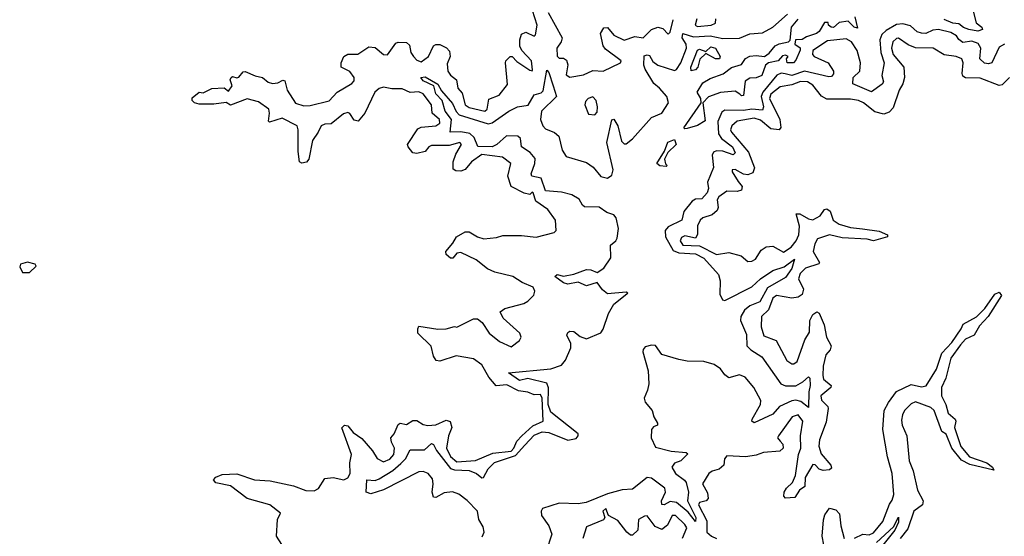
# Model space of a CAD drawing. Extents: x 2472589 to 2662339, y 701009 to 849030.
# Tile 335 of 406: x 2604598 to 2609300, y 746405 to 748871. Entities that reach past the tile are written whole.
import ezdxf

# ---------------------------------------------------------------- set-up
doc = ezdxf.new("R2010")
doc.units = 0

msp = doc.modelspace()

# ---------------------------------------------------------------- linework, layer by layer
at = {"layer": '0CON05XD'}
for points in [[(2606995, 748802.5), (2607015, 748811.2), (2607055, 748793.3), (2607060.7, 748799.3), (2607068.6, 748845), (2607047.5, 748915)], [(2607122.5, 748905), (2607188.6, 748785), (2607184.4, 748765), (2607163.8, 748735), (2607165, 748697.5), (2607175, 748688), (2607195, 748688), (2607208.7, 748678.7), (2607215.6, 748655.6), (2607207.7, 748607.7), (2607225, 748597.1), (2607291.2, 748608.8), (2607335, 748629.2), (2607385, 748626.2), (2607467.5, 748665), (2607470, 748675), (2607395, 748731.4), (2607385, 748746.2), (2607372.2, 748805), (2607387.9, 748832.1), (2607405, 748834), (2607435, 748797.1), (2607485, 748773.5), (2607535, 748791.9), (2607575.9, 748784.1), (2607615, 748824.2), (2607645, 748836), (2607668.8, 748828.8), (2607695, 748802.5), (2607705, 748812.5), (2607718.5, 748871.5)], [(2609145, 748937.5), (2609166.2, 748856.2), (2609192.5, 748835), (2609196.1, 748823.9), (2609173.3, 748816.7), (2609130, 748825), (2609105, 748834), (2609082, 748852), (2609053.3, 748855), (2609012.5, 748872.5)], [(2607497.3, 747562.7), (2607502.5, 747565), (2607495, 747570), (2607405, 747562), (2607381.2, 747581.2), (2607355, 747617.5), (2607305, 747600.8), (2607265, 747618.6), (2607215, 747609.5), (2607195, 747615.6), (2607152.9, 747645), (2607165, 747654.3), (2607195, 747647.5), (2607245, 747655.8), (2607305, 747678.3), (2607325, 747677.4), (2607355, 747664.4), (2607387.7, 747685), (2607421.2, 747735), (2607418.9, 747795), (2607444.8, 747815.2), (2607451.9, 747828.1), (2607456.9, 747875), (2607447.2, 747925), (2607435, 747940.2), (2607401.5, 747951.5), (2607365, 747976.8), (2607295, 747978.4), (2607285.2, 747985.2), (2607269.3, 748015), (2607235, 748034.8), (2607185, 748047.9), (2607109.6, 748055), (2607088.1, 748115), (2607044.3, 748125), (2607040.5, 748135), (2607058.6, 748185), (2607059, 748209), (2607036.6, 748236.6), (2606993.7, 748263.7), (2606990, 748305), (2606976.9, 748315), (2606923.1, 748316.9), (2606876.8, 748275), (2606855, 748264.3), (2606786.6, 748266.6), (2606769, 748309), (2606748.2, 748328.2), (2606704.6, 748335.4), (2606654.5, 748334.5), (2606660.5, 748395), (2606629.6, 748435), (2606616.1, 748486.1), (2606585, 748517.5), (2606576.1, 748556.1), (2606525, 748579.4), (2606514.4, 748595.6), (2606535, 748598.9), (2606595, 748563.8), (2606612.2, 748532.2), (2606665, 748471.9), (2606683.2, 748433.2), (2606697.3, 748417.3), (2606835, 748374.2), (2606855, 748378.7), (2606933.3, 748435), (2606975, 748455.3), (2607026.6, 748463.4), (2607055, 748513.1), (2607088.3, 748521.7), (2607098.6, 748531.4), (2607115, 748630), (2607125, 748618.8), (2607145.4, 748555), (2607161.1, 748505), (2607090.6, 748435), (2607084.7, 748395), (2607095.8, 748365), (2607109.8, 748349.8), (2607152.3, 748332.3), (2607172.9, 748315), (2607188.8, 748248.8), (2607208.5, 748218.5), (2607305, 748190.4), (2607337.1, 748167.1), (2607373.2, 748123.2), (2607405, 748115.3), (2607425, 748129.2), (2607432.8, 748155), (2607402.5, 748285), (2607425, 748393.3), (2607435, 748396.2), (2607453.9, 748365), (2607471.5, 748291.5), (2607485, 748279.2), (2607495, 748278.9), (2607525, 748302.2), (2607615, 748404.6), (2607665, 748425.4), (2607696.2, 748473.8), (2607687.6, 748505), (2607653.2, 748545), (2607626.2, 748566.2), (2607584.7, 748635), (2607579.2, 748655), (2607580.9, 748699.1), (2607595, 748703.6), (2607605, 748700), (2607621.5, 748671.5), (2607644.8, 748654.8), (2607725, 748628.8), (2607735, 748633.3), (2607755, 748665.5), (2607782, 748735), (2607780, 748755), (2607762.2, 748785), (2607765, 748805.5), (2607815, 748789.8), (2607895, 748794.9), (2607955, 748782), (2608035, 748783.4), (2608085, 748804.5), (2608145, 748808.2), (2608195, 748835.3), (2608265, 748897.7)], [(2607775, 748350), (2607770, 748355), (2607852.5, 748475), (2607850, 748495), (2607832.5, 748525), (2607860.7, 748569.3), (2607895, 748590), (2607957, 748613), (2607996.4, 748643.6), (2608045, 748657.5), (2608063.6, 748686.4), (2608085, 748697.5), (2608115, 748701.2), (2608155, 748696.2), (2608177.7, 748712.3), (2608205, 748746.7), (2608225, 748756.7), (2608270, 748765), (2608277, 748773), (2608283.8, 748835), (2608316.1, 748873.9)], [(2608586.2, 748885), (2608598.3, 748831.7), (2608582.5, 748835), (2608553.6, 748863.6), (2608511.2, 748858.8), (2608485, 748834.2), (2608472.5, 748835), (2608460, 748845), (2608458.3, 748858.3), (2608441.7, 748858.3), (2608416.2, 748815), (2608403.3, 748805), (2608355, 748790), (2608335, 748776.7), (2608302.5, 748775), (2608300, 748755), (2608325, 748736.7), (2608325.4, 748725.4), (2608305, 748677.5), (2608292.5, 748665), (2608262.5, 748665), (2608260, 748685), (2608267.5, 748695), (2608255, 748702.5), (2608240.7, 748699.3), (2608220, 748675), (2608173.9, 748666.1), (2608160, 748655), (2608142.5, 748605), (2608115, 748593.3), (2608085, 748592.5), (2608061.7, 748578.3), (2608055, 748510), (2608045, 748507.5), (2608036.4, 748516.4), (2608015, 748530), (2607945, 748523.8), (2607887.1, 748502.9), (2607860, 748475), (2607870.7, 748389.3), (2607835, 748366.7), (2607785, 748352.5), (2607775, 748350)], [(2607832, 748875), (2607824.2, 748845), (2607835, 748838.8), (2607900, 748845), (2607920, 748855), (2607922.5, 748875)], [(2609300, 748755), (2609275, 748739.6), (2609240, 748665), (2609225, 748660.5), (2609205, 748664.3), (2609183.7, 748685), (2609187.2, 748735), (2609175, 748757.3), (2609145, 748768.9), (2609102.3, 748762.3), (2609082.7, 748777.3), (2609070.9, 748795), (2609045, 748810), (2608984.8, 748825.2), (2608958.9, 748821.1), (2608925, 748805.7), (2608905, 748806.6), (2608883.9, 748813.9), (2608851.7, 748841.7), (2608815, 748851.5), (2608785, 748847.7), (2608735, 748819.6), (2608715, 748800.8), (2608705.2, 748775), (2608710.5, 748715), (2608726.8, 748665), (2608714.5, 748605), (2608722.5, 748575), (2608716.2, 748563.8), (2608665, 748527.5), (2608576, 748565), (2608578, 748595), (2608610.5, 748625), (2608613.1, 748665), (2608597.3, 748725), (2608570, 748765), (2608545, 748780.4), (2608455, 748769.7), (2608385, 748723.8), (2608383.6, 748705), (2608392.2, 748695), (2608459.4, 748665), (2608484.2, 748625), (2608485, 748612.5), (2608475, 748600), (2608462, 748598), (2608345.2, 748625.2), (2608285, 748605.2), (2608252.7, 748612.7), (2608235, 748616), (2608212.9, 748607.1), (2608147, 748525), (2608139.1, 748505), (2608149.7, 748455), (2608145, 748439.5), (2608095, 748444.1), (2608055, 748437.4), (2607965, 748440), (2607950.4, 748429.6), (2607932.7, 748385), (2607935, 748326.9), (2607949.4, 748305), (2608001.3, 748265), (2608014.3, 748235), (2608005, 748226.9), (2607955, 748243.6), (2607924.8, 748245.2), (2607910.8, 748239.2), (2607904.4, 748225), (2607910.6, 748165), (2607882.9, 748095), (2607887.5, 748065), (2607881.1, 748045), (2607855, 748015.6), (2607825, 748013.8), (2607808.9, 748005), (2607770, 747955), (2607760, 747915), (2607695, 747882.4), (2607680.7, 747865), (2607682.8, 747835), (2607719, 747769), (2607745, 747758.6), (2607825, 747752.9), (2607865, 747732.6), (2607935.5, 747655), (2607942.4, 747625), (2607941.4, 747561.4), (2607954.7, 747534.7), (2607965, 747530.9), (2608094, 747596), (2608135, 747634.1), (2608195, 747674.5), (2608248.1, 747691.9), (2608298.3, 747728.3), (2608285, 747684.2), (2608255, 747640.6), (2608169.4, 747590.6), (2608132.3, 747525), (2608084.5, 747505), (2608059.7, 747485), (2608042.5, 747455), (2608039.7, 747435), (2608068.8, 747368.8), (2608070.5, 747315), (2608090, 747295), (2608141.4, 747261.4), (2608232.9, 747132.9), (2608255, 747123.3), (2608305, 747123.8), (2608338.1, 747141.9), (2608365, 747166.2), (2608370.7, 747160.7), (2608373.5, 747125), (2608366, 747094), (2608365, 747020), (2608328.9, 747048.9), (2608305, 747054.7), (2608285, 747051.9), (2608225.7, 747025), (2608195, 746987.5), (2608105, 746946.2), (2608094.2, 746954.2), (2608096, 746965), (2608136.4, 747035), (2608137.3, 747052.7), (2608104, 747115), (2608062.5, 747165), (2608035, 747176.6), (2607985, 747161.5), (2607965.3, 747175.3), (2607944.6, 747205), (2607915, 747225.3), (2607865, 747239.3), (2607785, 747241.4), (2607745, 747249.2), (2607665, 747273.2), (2607635, 747315.5), (2607615, 747318.2), (2607585, 747310), (2607575, 747297.1), (2607574.1, 747285), (2607598.6, 747195), (2607602.3, 747132.3), (2607596.7, 747103.3), (2607579.6, 747065), (2607585.4, 747045), (2607618.1, 747005), (2607625.6, 746975), (2607644.2, 746945), (2607643.3, 746935), (2607625, 746927.5), (2607614.7, 746915), (2607613.1, 746875), (2607635, 746830.6), (2607708.9, 746811.1), (2607780, 746805), (2607788, 746798), (2607755.3, 746764.7), (2607725, 746754.5), (2607712.5, 746735), (2607730, 746705), (2607773.3, 746673.3), (2607781.2, 746661.2), (2607792.3, 746615), (2607787.4, 746575), (2607826.1, 746495), (2607825, 746476), (2607790.1, 746520.1), (2607735, 746566.2), (2607705, 746571.8), (2607675, 746555.8), (2607665, 746556.7), (2607663.3, 746575), (2607682.7, 746615), (2607679.1, 746635), (2607615, 746682.2), (2607595, 746686.1), (2607525, 746630), (2607475, 746627.4), (2607405, 746607.8), (2607304, 746566), (2607265, 746560.5), (2607175, 746563.7), (2607095, 746537.8), (2607088.3, 746525), (2607090.4, 746505), (2607125.1, 746455.1), (2607139.2, 746415), (2607112.9, 746332.9)], [(2605863.9, 746343.9), (2605823.8, 746405), (2605830, 746485), (2605843.8, 746515), (2605792, 746555), (2605683.8, 746585), (2605605, 746646), (2605535, 746660), (2605524.2, 746675), (2605535, 746688), (2605565, 746700), (2605635, 746703.3), (2605720, 746675), (2605795, 746669.2), (2605905, 746645.8), (2605965, 746624.4), (2606005, 746622), (2606025, 746633.8), (2606055, 746680.8), (2606094.4, 746685.6), (2606145.6, 746674.4), (2606165, 746683.8), (2606175.7, 746705), (2606175.5, 746755), (2606183.1, 746795), (2606137, 746923), (2606150, 746935), (2606165, 746932), (2606191.3, 746901.3), (2606232.3, 746872.3), (2606283.7, 746813.7), (2606305, 746776.7), (2606335, 746760), (2606365, 746773.5), (2606385.5, 746795), (2606387.3, 746825), (2606373.1, 746855), (2606370.9, 746875), (2606386.5, 746895), (2606405, 746938), (2606415, 746945.8), (2606445, 746938.8), (2606475, 746958.6), (2606495, 746958.5), (2606525, 746939.1), (2606546.7, 746933.3), (2606585, 746937.1), (2606635, 746958.9), (2606653.4, 746953.4), (2606661.8, 746925), (2606645.4, 746885), (2606636.8, 746825), (2606655, 746785.5), (2606685, 746761.3), (2606775, 746766.7), (2606857.7, 746802.3), (2606945, 746811.9), (2606958.3, 746825), (2606971.5, 746858.5), (2606995.6, 746884.4), (2607047.8, 746932.2), (2607098.6, 746955), (2607092.9, 747065), (2607085, 747082.3), (2607055, 747080.8), (2607025, 747093.1), (2606979.9, 747099.9), (2606925, 747127.5), (2606872.8, 747122.8), (2606838.2, 747165), (2606805, 747224), (2606765, 747252.7), (2606683.1, 747266.9), (2606605, 747241.2), (2606587.5, 747245), (2606574.5, 747264.5), (2606562.4, 747312.4), (2606500, 747375), (2606500, 747395), (2606505, 747407.5), (2606595, 747394), (2606635, 747396.2), (2606675, 747406.7), (2606685, 747403.3), (2606765, 747442.5), (2606785, 747442.5), (2606806.4, 747426.4), (2606840, 747375), (2606890, 747335), (2606945, 747310), (2606985, 747340), (2606992.5, 747355), (2606986.7, 747375), (2606907, 747447), (2606893, 747477), (2606915, 747493.3), (2607005, 747516.7), (2607025, 747527.5), (2607053.3, 747556.7), (2607057.5, 747575), (2607050, 747595), (2606997, 747617), (2606952.5, 747645), (2606866.4, 747666.4), (2606832.7, 747682.7), (2606777.5, 747725), (2606705, 747760), (2606685, 747757.5), (2606666.4, 747733.6), (2606655, 747732.5), (2606635, 747750), (2606632.5, 747765), (2606666.1, 747803.9), (2606683.3, 747835), (2606725, 747858.8), (2606745, 747858), (2606785, 747834.2), (2606815, 747824.4), (2606875, 747830.8), (2606905, 747841.2), (2606995, 747841.2), (2607065, 747833.3), (2607150, 747855), (2607160, 747865), (2607157.5, 747915), (2607120, 747965), (2607063.3, 748005), (2607050, 748045), (2607045, 748047.5), (2607035, 748037.5), (2607006.4, 748043.6), (2606944.4, 748074.4), (2606928.6, 748125), (2606943.8, 748185), (2606904.4, 748214.4), (2606805, 748228.4), (2606755, 748192.7), (2606725, 748155.5), (2606705, 748147.5), (2606680.2, 748150.2), (2606667.9, 748157.9), (2606667.5, 748192.5), (2606680.9, 748229.1), (2606708, 748275), (2606700, 748285), (2606648.9, 748271.1), (2606565, 748271.2), (2606552.7, 748265), (2606535, 748242.2), (2606495, 748233.1), (2606475, 748236), (2606452.5, 748265), (2606450, 748275), (2606499.5, 748350.5), (2606515, 748358), (2606585, 748365.4), (2606605, 748376.7), (2606603.6, 748395), (2606567.5, 748425), (2606564.5, 748465), (2606525, 748517.1), (2606505, 748526.6), (2606463.3, 748523.3), (2606425, 748540.8), (2606375, 748541.2), (2606335, 748550), (2606315, 748542.5), (2606294.5, 748525), (2606246.2, 748425), (2606215, 748387.5), (2606195, 748392.5), (2606175, 748423.3), (2606165, 748428.6), (2606145, 748421.9), (2606085, 748373.5), (2606055, 748373.3), (2606037.5, 748365), (2606024.3, 748335), (2605995.7, 748295), (2605978.8, 748205), (2605968.3, 748191.7), (2605945, 748186.7), (2605935, 748192.5), (2605927.3, 748242.7), (2605928.5, 748345), (2605923.1, 748365), (2605851.1, 748401.1), (2605791.4, 748381.4), (2605786.2, 748386.2), (2605791.9, 748425), (2605788.6, 748445), (2605739.2, 748479.2), (2605685, 748493.1), (2605605, 748463.3), (2605585, 748476.7), (2605525, 748467.5), (2605455, 748468.8), (2605432.5, 748475), (2605422.5, 748485), (2605421.7, 748498.3), (2605455, 748526.2), (2605475, 748522.5), (2605515, 748542.5), (2605575, 748546.7), (2605595, 748530), (2605612.5, 748555), (2605603.8, 748583.8), (2605607.5, 748595), (2605615, 748600), (2605635, 748593.3), (2605645, 748596.7), (2605665, 748622.5), (2605675, 748623.3), (2605722.7, 748602.7), (2605757.5, 748595), (2605785, 748573.3), (2605805, 748566), (2605830.5, 748569.5), (2605855, 748582.5), (2605865, 748580), (2605876.2, 748535), (2605915, 748472.9), (2605955, 748460.4), (2605985, 748462.3), (2606075.3, 748484.7), (2606114.2, 748525.8), (2606185, 748567.5), (2606195, 748580), (2606196.1, 748595), (2606174.7, 748624.7), (2606134, 748645), (2606134, 748665), (2606146, 748695), (2606165, 748707.5), (2606213.3, 748706.7), (2606265, 748741.9), (2606295, 748739.2), (2606335, 748705.8), (2606355, 748702.9), (2606395, 748758.8), (2606405.9, 748764.1), (2606445, 748762), (2606459.1, 748749.1), (2606466.7, 748715), (2606478.5, 748695), (2606495, 748678.9), (2606515, 748670.9), (2606551.1, 748695), (2606575, 748746), (2606585, 748752.9), (2606605, 748753.1), (2606636.9, 748736.9), (2606651.1, 748721.1), (2606653.1, 748695), (2606638.8, 748661.2), (2606642.1, 748625), (2606655, 748605.8), (2606683.8, 748585), (2606691.2, 748545), (2606710.5, 748520.5), (2606725.3, 748465.3), (2606745, 748451.8), (2606820, 748435), (2606830, 748445), (2606838.8, 748491.2), (2606888.3, 748511.7), (2606927.7, 748562.3), (2606917.5, 748665), (2606920, 748675), (2606940, 748695), (2606950, 748695), (2606971.7, 748671.7), (2607035, 748631.2), (2607045, 748627.5), (2607047.5, 748632.5), (2607041.4, 748675), (2606996.7, 748725), (2606986.7, 748745), (2606986.2, 748775), (2606995, 748802.5)], [(2609325, 748596.2), (2609289.1, 748560.9), (2609275, 748557.5), (2609185, 748592), (2609115, 748593.3), (2609102.5, 748602.5), (2609098.8, 748615), (2609103.3, 748665), (2609097.5, 748685), (2609070, 748695), (2609013, 748703), (2608960, 748735), (2608875, 748736.9), (2608841.3, 748751.3), (2608795, 748782.9), (2608785, 748781.4), (2608766.9, 748765), (2608761.3, 748735), (2608769.6, 748705), (2608820, 748645), (2608822.7, 748595), (2608815.5, 748565), (2608797.5, 748535), (2608768.7, 748451.3), (2608750.4, 748429.6), (2608725, 748419.7), (2608681.3, 748431.3), (2608627.5, 748475), (2608603.6, 748486.4), (2608565, 748492.7), (2608451.7, 748491.7), (2608426.8, 748506.8), (2608385, 748558.5), (2608360, 748575), (2608326.4, 748576.4), (2608285, 748560.7), (2608228.8, 748551.2), (2608185, 748515.4), (2608178.8, 748495), (2608227.8, 748395), (2608232.9, 748357.1), (2608225, 748345.6), (2608185, 748350.8), (2608135, 748392), (2608105, 748401.3), (2608025, 748387.3), (2607999.4, 748365), (2607993.1, 748345), (2607997.1, 748335), (2608078.9, 748238.9), (2608106.6, 748163.4), (2608099.5, 748140.5), (2608075, 748130.9), (2608054, 748134), (2608015, 748155.5), (2608000, 748155), (2608000, 748145), (2608029.7, 748099.7), (2608048.1, 748075), (2608045, 748058), (2608025, 748051.3), (2607975, 748052.7), (2607936.4, 748025), (2607929.1, 748010.9), (2607933.6, 747975), (2607928.9, 747961.1), (2607905, 747940), (2607860, 747925), (2607847.5, 747915), (2607835, 747887.5), (2607834.4, 747845.6), (2607825, 747828), (2607775, 747840), (2607758.1, 747831.9), (2607752.2, 747815), (2607765, 747795.7), (2607845, 747792.5), (2607925, 747750.8), (2607985, 747760), (2608043.9, 747743.9), (2608075, 747716.7), (2608095, 747718.8), (2608111.2, 747728.8), (2608139.5, 747770.5), (2608163.4, 747786.6), (2608195, 747790.8), (2608245, 747761.8), (2608281.8, 747785), (2608306.5, 747815), (2608318.2, 747845), (2608321.6, 747885), (2608306.7, 747945), (2608323.3, 747945), (2608365, 747920), (2608385, 747915.5), (2608421.2, 747935), (2608441.2, 747965), (2608451.7, 747968.3), (2608467.6, 747957.6), (2608482.5, 747915), (2608511.4, 747895), (2608565, 747878.8), (2608622.2, 747872.2), (2608702.4, 747862.4), (2608742.5, 747845), (2608742.5, 747835), (2608675, 747815.5), (2608645, 747824), (2608525, 747830.6), (2608465, 747844.8), (2608407.9, 747825), (2608395, 747801.4), (2608386.5, 747765), (2608417.9, 747712.1), (2608414.3, 747705.7), (2608350, 747685), (2608325, 747658.9), (2608317.5, 747635), (2608341.1, 747585), (2608335, 747560), (2608315, 747546.9), (2608285, 747541.9), (2608212, 747555), (2608195, 747541.4), (2608174, 747486), (2608140.8, 747455), (2608139.5, 747405), (2608152.3, 747362.3), (2608210, 747340), (2608262, 747245), (2608285, 747228), (2608295, 747228), (2608310, 747240), (2608347.2, 747342.8), (2608370.2, 747379.8), (2608370.6, 747435), (2608385.6, 747464.4), (2608405, 747476.2), (2608415, 747470), (2608439.2, 747415), (2608451.1, 747355), (2608473.1, 747315), (2608468.1, 747295), (2608448.3, 747271.7), (2608435, 747217.5), (2608432.5, 747172.5), (2608436.9, 747155), (2608473.8, 747125), (2608471.2, 747115), (2608423.6, 747075), (2608426.2, 747055), (2608456.9, 747025), (2608459.5, 747015), (2608449.4, 746950.6), (2608417.1, 746865), (2608413.8, 746835), (2608425, 746798), (2608471.2, 746745), (2608475, 746730), (2608465, 746722), (2608435, 746718.6), (2608415, 746726), (2608396.4, 746746.4), (2608385, 746747.1), (2608348.6, 746685), (2608347.5, 746642.5), (2608321.2, 746625), (2608299.7, 746590.3), (2608255, 746587.5), (2608246.7, 746596.7), (2608248.8, 746615), (2608260, 746635), (2608288, 746662), (2608302.5, 746695), (2608317.1, 746795), (2608327.8, 746825), (2608327.3, 746885), (2608337.3, 746955), (2608315, 746984.2), (2608286.2, 746975), (2608221.2, 746885), (2608216.7, 746875), (2608229.7, 746859.7)], [(2607805, 748627.5), (2607802.5, 748645), (2607835, 748726.2), (2607845, 748730), (2607875, 748720), (2607898.3, 748741.7), (2607920, 748735), (2607942.5, 748695), (2607940, 748685), (2607920, 748685), (2607875, 748710), (2607846.4, 748683.6), (2607836.7, 748645), (2607825, 748632.5), (2607805, 748627.5)], [(2607345, 748417.5), (2607355, 748430), (2607358, 748455), (2607351.2, 748485), (2607335, 748503.3), (2607312.5, 748495), (2607299.3, 748480.7), (2607296.7, 748465), (2607315, 748420), (2607345, 748417.5)], [(2607685, 748170), (2607655, 748173.3), (2607640, 748185), (2607676.7, 748243.3), (2607693.8, 748286.2), (2607725, 748300), (2607732.5, 748275), (2607693.3, 748236.7), (2607677.5, 748205), (2607682.5, 748182.5), (2607690, 748175), (2607685, 748170)], [(2604645, 747663.8), (2604677.5, 747695), (2604672.5, 747705), (2604635, 747713.3), (2604602.5, 747705), (2604598.3, 747691.7), (2604612.5, 747665), (2604645, 747663.8)], [(2606807.1, 746402.9), (2606815.8, 746425), (2606810.9, 746450.9), (2606791.4, 746485), (2606784.1, 746525), (2606735, 746576.2), (2606695, 746606.8), (2606665, 746617.8), (2606625, 746612.4), (2606585, 746589.5), (2606575, 746591.4), (2606567.2, 746615), (2606572.8, 746655), (2606569.5, 746679.5), (2606548.2, 746705), (2606525, 746714.8), (2606505, 746712.2), (2606335, 746627.5), (2606275, 746607.8), (2606252, 746615), (2606256, 746674), (2606295, 746672.1), (2606315, 746679.2), (2606380.8, 746719.2), (2606418.2, 746751.8), (2606440, 746775), (2606462.1, 746817.9), (2606531.7, 746818.3), (2606565, 746848), (2606575, 746843.3), (2606588.2, 746815), (2606655, 746728.6), (2606675, 746722.2), (2606745, 746719.4), (2606780, 746705), (2606805, 746683.5), (2606812.5, 746685), (2606835, 746726.6), (2606865, 746758.1), (2606965, 746790.5), (2607010.6, 746839.4), (2607055, 746888.1), (2607093.5, 746903.5), (2607125, 746900.2), (2607215, 746863.7), (2607255, 746871.9), (2607265.4, 746884.6), (2607265.6, 746895), (2607135, 746998.2), (2607122.1, 747035), (2607123.3, 747113.3), (2607115, 747136.8), (2607025, 747158.9), (2606985, 747148.2), (2606932.5, 747185), (2607135, 747204), (2607185, 747221.7), (2607205, 747245.4), (2607230, 747305), (2607230.4, 747325), (2607210.9, 747365), (2607215, 747377.5), (2607225, 747384.4), (2607245, 747383.5), (2607275, 747359.4), (2607305, 747347.5), (2607373.2, 747376.8), (2607385, 747394.2), (2607410.5, 747469.5), (2607436, 747514), (2607497.3, 747562.7)], [(2608585, 746396.8), (2608625, 746415.6), (2608655, 746411.5), (2608675, 746421.5), (2608719.2, 746475), (2608751.5, 746558.5), (2608765, 746576.9), (2608772.9, 746605), (2608764.8, 746705), (2608742, 746785), (2608719.8, 746915), (2608726.8, 747005), (2608746.1, 747043.9), (2608785, 747097.1), (2608855, 747130.5), (2608905, 747119.2), (2608926.2, 747123.8), (2608976.6, 747203.4), (2609001.3, 747278.7), (2609049.2, 747330.8), (2609094.4, 747395), (2609102.7, 747417.3), (2609167, 747453), (2609207.5, 747492.5), (2609255, 747560.8), (2609275, 747570), (2609285.7, 747555), (2609222.2, 747455), (2609180.8, 747409.2), (2609156, 747365), (2609114.1, 747345.9), (2609090.4, 747319.6), (2609044.4, 747255.6), (2609020.8, 747159.2), (2608999.7, 747115), (2609000, 747075), (2609020, 747035), (2609032.2, 746992.2), (2609065.8, 746965), (2609068.9, 746955), (2609061.2, 746925), (2609093, 746833), (2609134.2, 746784.2), (2609216.7, 746755), (2609243.3, 746735), (2609250, 746720), (2609135, 746747.3), (2609095, 746767.8), (2609049.5, 746825), (2609021.9, 746891.9), (2609001.9, 746905), (2608965.2, 747005.2), (2608949.4, 747019.4), (2608875, 747046.4), (2608855, 747037.3), (2608823.9, 747006.1), (2608813, 746985), (2608809.1, 746959.1), (2608812.7, 746935), (2608834.8, 746884.8), (2608845.2, 746765.2), (2608865, 746717.5), (2608884.8, 746624.8), (2608912.5, 746575), (2608909.4, 746555), (2608868.4, 746525), (2608838.6, 746441.4), (2608803.2, 746395)], [(2608229.7, 746859.7), (2608242, 746845), (2608244.1, 746825.9), (2608228, 746812), (2608150, 746805), (2608115, 746792), (2608065, 746784.3), (2607975, 746788.8), (2607963.8, 746775), (2607960, 746745), (2607937.5, 746725), (2607905, 746716.2), (2607888.8, 746705), (2607858.8, 746655), (2607883.1, 746613.1), (2607886, 746585), (2607875.6, 746574.4), (2607844.1, 746565.9), (2607840, 746555), (2607878.9, 746478.9), (2607880, 746425), (2607901.5, 746405), (2607925, 746395.3)], [(2607763.5, 746396.5), (2607784.5, 746445), (2607775, 746461.9), (2607730, 746505), (2607714.2, 746505), (2607692.3, 746457.7), (2607665, 746437.5), (2607632.4, 746452.4), (2607595, 746502.5), (2607581.7, 746501.7), (2607553.3, 746485), (2607550, 746435), (2607525, 746410), (2607515, 746410), (2607497.5, 746425), (2607455, 746480), (2607410, 746505), (2607397.5, 746537.5), (2607383.3, 746525), (2607392.5, 746495), (2607385.9, 746484.1), (2607305, 746450), (2607288, 746395)], [(2608438.5, 746365), (2608429.4, 746405), (2608436.8, 746483.2), (2608443.2, 746506.8), (2608465, 746540), (2608495, 746531.2), (2608512.7, 746512.7), (2608518.6, 746455), (2608534.4, 746395)], [(2608688.9, 746375), (2608770, 746450), (2608795, 746496.7), (2608795, 746472.5), (2608776.5, 746435), (2608695, 746331.5)]]:
    msp.add_lwpolyline(points, dxfattribs=at)

doc.saveas('drawing.dxf')
